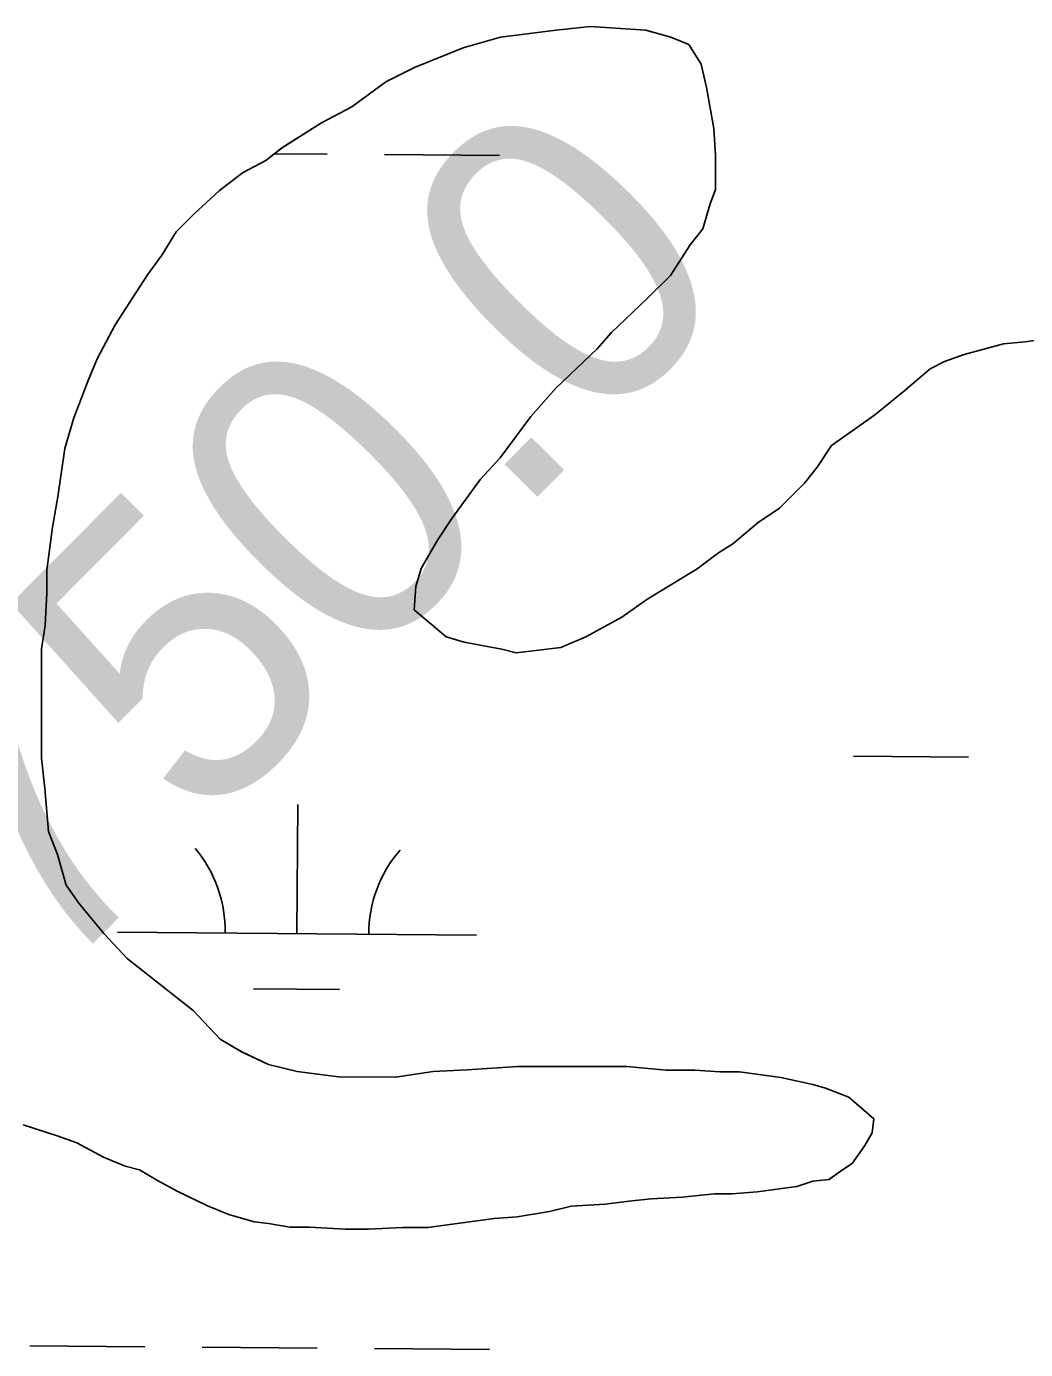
# Model space of a CAD drawing. Extents: x 3271442 to 3309282, y 752266 to 777610.
# Drawn here: x 3295226 to 3295504.2, y 770434.6 to 770803.3 of the extents above; entities that cross this region are included whole.
import ezdxf

# ---------------------------------------------------------------- set-up
doc = ezdxf.new("R2010")
doc.units = 0
for name, color, linetype in [('V-RIVR-RANG-IDEN', 7, 'Continuous'), ('V-SITE-VEGE', 7, 'Continuous'), ('V-TOPO-SHOR', 7, 'Continuous'), ('V-WETL-SWMP', 7, 'Continuous')]:
    doc.layers.add(name, color=color, linetype=linetype)

msp = doc.modelspace()

# ---------------------------------------------------------------- linework, layer by layer
at = {"layer": 'V-SITE-VEGE'}
for points in [[(3295335.96, 770652.2), (3295340.46, 770660.17), (3295344.46, 770666.15), (3295352.45, 770677.12), (3295357.94, 770683.1), (3295366.43, 770694.56), (3295373.42, 770702.53), (3295384.91, 770713.49), (3295388.9, 770717.98), (3295398.88, 770727.44), (3295405.38, 770733.92), (3295410.87, 770742.39), (3295414.37, 770746.88), (3295416.37, 770753.86), (3295417.87, 770757.84), (3295417.88, 770767.32), (3295417.39, 770774.8), (3295415.4, 770786.28), (3295413.92, 770792.76), (3295410.43, 770798.25), (3295405.44, 770800.25), (3295398.46, 770802.25), (3295383, 770803.27), (3295373.53, 770802.28), (3295358.06, 770800.3), (3295347.59, 770797.32), (3295334.11, 770791.85), (3295326.13, 770787.87), (3295316.65, 770780.89), (3295308.16, 770776.41), (3295297.19, 770769.44), (3295292.69, 770765.96), (3295286.2, 770762.47), (3295279.71, 770757.49), (3295272.73, 770751.02), (3295267.73, 770746.03), (3295263.74, 770739.55), (3295259.74, 770734.07), (3295250.75, 770720.12), (3295245.75, 770710.65), (3295243.25, 770704.66), (3295239.25, 770694.19), (3295236.75, 770685.72), (3295234.74, 770672.25), (3295233.23, 770663.78), (3295231.73, 770651.81), (3295231.72, 770645.33), (3295231.21, 770636.35), (3295230.21, 770629.87), (3295230.17, 770599.44), (3295231.16, 770590.96), (3295232.15, 770578.99), (3295234.63, 770572.51), (3295237.12, 770564.02), (3295240.6, 770559.03), (3295247.58, 770550.55), (3295254.05, 770543.56), (3295272.49, 770529.08), (3295279.96, 770521.09), (3295285.95, 770517.59), (3295293.42, 770514.09), (3295301.4, 770512.09), (3295312.87, 770510.58), (3295328.83, 770510.56), (3295339.3, 770512.05), (3295348.78, 770512.54), (3295362.75, 770513.52), (3295393.17, 770513.48), (3295404.14, 770512.48), (3295412.12, 770512.47), (3295419.1, 770511.96), (3295424.59, 770511.96), (3295436.06, 770510.45), (3295445.03, 770508.45), (3295448.53, 770507.44), (3295455.01, 770504.94), (3295461.98, 770498.95), (3295461.48, 770494.96), (3295459.48, 770491.47), (3295455.98, 770486.49), (3295452.99, 770484.5), (3295449.5, 770482.01), (3295445.01, 770481.51), (3295440.52, 770480.02), (3295429.54, 770478.54), (3295422.56, 770478.04), (3295417.57, 770478.05), (3295408.59, 770477.06), (3295400.11, 770476.57), (3295394.63, 770476.08), (3295387.15, 770475.09), (3295377.67, 770474.6), (3295371.68, 770473.11), (3295362.7, 770471.62), (3295356.22, 770471.13), (3295337.76, 770468.66), (3295330.78, 770468.67), (3295321.3, 770468.18), (3295314.82, 770468.18), (3295304.85, 770468.69), (3295299.36, 770468.7)], [(3295514.58, 770716.84), (3295504.11, 770715.36), (3295498.12, 770714.87), (3295487.15, 770711.89), (3295481.66, 770709.9), (3295477.67, 770707.91), (3295470.17, 770701.43), (3295462.19, 770694.96), (3295450.21, 770686.49), (3295446.21, 770680.51), (3295442.72, 770676.03), (3295435.73, 770669.05), (3295429.74, 770665.07), (3295422.75, 770659.09), (3295418.76, 770656.6), (3295412.77, 770652.12), (3295398.79, 770643.65), (3295391.81, 770638.67), (3295381.83, 770633.2), (3295374.84, 770630.21), (3295362.37, 770628.73), (3295358.38, 770629.73), (3295347.91, 770631.74), (3295342.93, 770633.24), (3295333.96, 770640.73), (3295334.46, 770647.21), (3295335.96, 770652.2)], [(3295299.36, 770468.7), (3295293.38, 770469.7), (3295289.39, 770470.2), (3295282.41, 770472.21), (3295276.42, 770474.71), (3295267.95, 770478.71), (3295262.47, 770481.7), (3295257.48, 770484.7), (3295253.49, 770485.7), (3295247.51, 770488.2), (3295240.03, 770492.2), (3295234.55, 770494.2), (3295225.08, 770497.2)]]:
    msp.add_lwpolyline(points, dxfattribs=at)
at = {"layer": 'V-TOPO-SHOR'}
for p, q in [((3295358.06, 770800.3), (3295347.59, 770797.32)), ((3295373.53, 770802.28), (3295358.06, 770800.3)), ((3295383, 770803.27), (3295373.53, 770802.28)), ((3295398.46, 770802.25), (3295383, 770803.27)), ((3295405.44, 770800.25), (3295398.46, 770802.25)), ((3295410.43, 770798.25), (3295405.44, 770800.25)), ((3295347.59, 770797.32), (3295334.11, 770791.85)), ((3295413.91, 770792.76), (3295410.43, 770798.25)), ((3295415.4, 770786.28), (3295413.91, 770792.76)), ((3295334.11, 770791.85), (3295326.13, 770787.87)), ((3295326.13, 770787.87), (3295316.65, 770780.89)), ((3295417.39, 770774.8), (3295415.4, 770786.28)), ((3295316.65, 770780.89), (3295308.16, 770776.41)), ((3295308.16, 770776.41), (3295297.18, 770769.44)), ((3295417.88, 770767.32), (3295417.39, 770774.8)), ((3295297.18, 770769.44), (3295292.69, 770765.96)), ((3295417.87, 770757.84), (3295417.88, 770767.32)), ((3295292.69, 770765.96), (3295286.2, 770762.47)), ((3295286.2, 770762.47), (3295279.71, 770757.49)), ((3295279.71, 770757.49), (3295272.73, 770751.02)), ((3295416.37, 770753.86), (3295417.87, 770757.84)), ((3295414.36, 770746.88), (3295416.37, 770753.86)), ((3295272.73, 770751.02), (3295267.73, 770746.03)), ((3295267.73, 770746.03), (3295263.74, 770739.55)), ((3295410.87, 770742.39), (3295414.36, 770746.88)), ((3295405.37, 770733.92), (3295410.87, 770742.39)), ((3295263.74, 770739.55), (3295259.74, 770734.07)), ((3295259.74, 770734.07), (3295250.75, 770720.12)), ((3295398.88, 770727.44), (3295405.37, 770733.92)), ((3295388.9, 770717.98), (3295398.88, 770727.44)), ((3295250.75, 770720.12), (3295245.75, 770710.65)), ((3295384.9, 770713.49), (3295388.9, 770717.98)), ((3295504.1, 770715.36), (3295498.12, 770714.87)), ((3295514.58, 770716.84), (3295504.1, 770715.36)), ((3295373.42, 770702.53), (3295384.9, 770713.49)), ((3295487.14, 770711.89), (3295481.65, 770709.9)), ((3295498.12, 770714.87), (3295487.14, 770711.89)), ((3295245.75, 770710.65), (3295243.25, 770704.66)), ((3295477.66, 770707.91), (3295470.17, 770701.43)), ((3295481.65, 770709.9), (3295477.66, 770707.91)), ((3295243.25, 770704.66), (3295239.25, 770694.19)), ((3295366.43, 770694.56), (3295373.42, 770702.53)), ((3295470.17, 770701.43), (3295462.19, 770694.96)), ((3295239.25, 770694.19), (3295236.75, 770685.72)), ((3295357.94, 770683.1), (3295366.43, 770694.56)), ((3295462.19, 770694.96), (3295450.21, 770686.49)), ((3295450.21, 770686.49), (3295446.21, 770680.51)), ((3295236.75, 770685.72), (3295234.74, 770672.25)), ((3295352.45, 770677.12), (3295357.94, 770683.1)), ((3295446.21, 770680.51), (3295442.72, 770676.02)), ((3295344.46, 770666.15), (3295352.45, 770677.12)), ((3295442.72, 770676.02), (3295435.73, 770669.05)), ((3295234.74, 770672.25), (3295233.23, 770663.78)), ((3295435.73, 770669.05), (3295429.74, 770665.07)), ((3295233.23, 770663.78), (3295231.72, 770651.81)), ((3295340.46, 770660.17), (3295344.46, 770666.15)), ((3295429.74, 770665.07), (3295422.75, 770659.09)), ((3295335.96, 770652.2), (3295340.46, 770660.17)), ((3295418.76, 770656.6), (3295412.77, 770652.12)), ((3295422.75, 770659.09), (3295418.76, 770656.6)), ((3295231.72, 770651.81), (3295231.72, 770645.32)), ((3295334.46, 770647.21), (3295335.96, 770652.2)), ((3295412.77, 770652.12), (3295398.79, 770643.65)), ((3295231.72, 770645.32), (3295231.21, 770636.35)), ((3295333.95, 770640.73), (3295334.46, 770647.21)), ((3295398.79, 770643.65), (3295391.81, 770638.67)), ((3295342.92, 770633.24), (3295333.95, 770640.73)), ((3295391.81, 770638.67), (3295381.82, 770633.2)), ((3295231.21, 770636.35), (3295230.2, 770629.87)), ((3295347.91, 770631.74), (3295342.92, 770633.24)), ((3295358.38, 770629.73), (3295347.91, 770631.74)), ((3295381.82, 770633.2), (3295374.84, 770630.21)), ((3295230.2, 770629.87), (3295230.17, 770599.44)), ((3295362.37, 770628.73), (3295358.38, 770629.73)), ((3295374.84, 770630.21), (3295362.37, 770628.73)), ((3295230.17, 770599.44), (3295231.16, 770590.96)), ((3295231.16, 770590.96), (3295232.15, 770578.99)), ((3295232.15, 770578.99), (3295234.63, 770572.51)), ((3295234.63, 770572.51), (3295237.12, 770564.02)), ((3295237.12, 770564.02), (3295240.6, 770559.03)), ((3295240.6, 770559.03), (3295247.58, 770550.55)), ((3295247.58, 770550.55), (3295254.05, 770543.56)), ((3295254.05, 770543.56), (3295272.49, 770529.07)), ((3295272.49, 770529.07), (3295279.96, 770521.09)), ((3295279.96, 770521.09), (3295285.94, 770517.59)), ((3295285.94, 770517.59), (3295293.42, 770514.09)), ((3295293.42, 770514.09), (3295301.4, 770512.09)), ((3295339.3, 770512.05), (3295348.78, 770512.54)), ((3295348.78, 770512.54), (3295362.75, 770513.52)), ((3295362.75, 770513.52), (3295393.17, 770513.49)), ((3295393.17, 770513.49), (3295404.14, 770512.48)), ((3295404.14, 770512.48), (3295412.12, 770512.47)), ((3295412.12, 770512.47), (3295419.1, 770511.96)), ((3295301.4, 770512.09), (3295312.87, 770510.58)), ((3295312.87, 770510.58), (3295328.83, 770510.56)), ((3295328.83, 770510.56), (3295339.3, 770512.05)), ((3295419.1, 770511.96), (3295424.59, 770511.96)), ((3295424.59, 770511.96), (3295436.06, 770510.45)), ((3295436.06, 770510.45), (3295445.03, 770508.44)), ((3295445.03, 770508.44), (3295448.52, 770507.44)), ((3295448.52, 770507.44), (3295455, 770504.94)), ((3295455, 770504.94), (3295461.98, 770498.95)), ((3295461.98, 770498.95), (3295461.48, 770494.96)), ((3295234.55, 770494.2), (3295225.08, 770497.2)), ((3295240.03, 770492.2), (3295234.55, 770494.2)), ((3295461.48, 770494.96), (3295459.48, 770491.47)), ((3295247.51, 770488.2), (3295240.03, 770492.2)), ((3295459.48, 770491.47), (3295455.98, 770486.49)), ((3295253.49, 770485.7), (3295247.51, 770488.2)), ((3295257.48, 770484.7), (3295253.49, 770485.7)), ((3295262.47, 770481.7), (3295257.48, 770484.7)), ((3295452.99, 770484.5), (3295449.49, 770482.01)), ((3295455.98, 770486.49), (3295452.99, 770484.5)), ((3295267.95, 770478.71), (3295262.47, 770481.7)), ((3295440.51, 770480.02), (3295429.54, 770478.54)), ((3295445.01, 770481.51), (3295440.51, 770480.02)), ((3295449.49, 770482.01), (3295445.01, 770481.51)), ((3295276.42, 770474.71), (3295267.95, 770478.71)), ((3295394.63, 770476.08), (3295387.14, 770475.09)), ((3295400.11, 770476.57), (3295394.63, 770476.08)), ((3295408.59, 770477.06), (3295400.11, 770476.57)), ((3295417.57, 770478.05), (3295408.59, 770477.06)), ((3295422.56, 770478.04), (3295417.57, 770478.05)), ((3295429.54, 770478.54), (3295422.56, 770478.04)), ((3295282.41, 770472.21), (3295276.42, 770474.71)), ((3295289.39, 770470.2), (3295282.41, 770472.21)), ((3295371.68, 770473.11), (3295362.7, 770471.62)), ((3295377.67, 770474.6), (3295371.68, 770473.11)), ((3295387.14, 770475.09), (3295377.67, 770474.6)), ((3295293.38, 770469.7), (3295289.39, 770470.2)), ((3295299.36, 770468.7), (3295293.38, 770469.7)), ((3295304.85, 770468.69), (3295299.36, 770468.7)), ((3295314.82, 770468.18), (3295304.85, 770468.69)), ((3295330.78, 770468.66), (3295321.3, 770468.18)), ((3295337.76, 770468.66), (3295330.78, 770468.66)), ((3295356.22, 770471.13), (3295337.76, 770468.66)), ((3295362.7, 770471.62), (3295356.22, 770471.13)), ((3295321.3, 770468.18), (3295314.82, 770468.18))]:
    msp.add_line(p, q, dxfattribs=at)
at = {"layer": 'V-WETL-SWMP'}
for p, q in [((3295358.06, 770800.3), (3295347.59, 770797.32)), ((3295373.53, 770802.28), (3295358.06, 770800.3)), ((3295383, 770803.27), (3295373.53, 770802.28)), ((3295398.46, 770802.25), (3295383, 770803.27)), ((3295405.44, 770800.25), (3295398.46, 770802.25)), ((3295410.43, 770798.25), (3295405.44, 770800.25)), ((3295347.59, 770797.32), (3295334.11, 770791.85)), ((3295413.91, 770792.76), (3295410.43, 770798.25)), ((3295415.4, 770786.28), (3295413.91, 770792.76)), ((3295334.11, 770791.85), (3295326.13, 770787.87)), ((3295326.13, 770787.87), (3295316.65, 770780.89)), ((3295417.39, 770774.8), (3295415.4, 770786.28)), ((3295316.65, 770780.89), (3295308.16, 770776.41)), ((3295308.16, 770776.41), (3295297.18, 770769.44)), ((3295417.88, 770767.32), (3295417.39, 770774.8)), ((3295297.18, 770769.44), (3295292.69, 770765.96)), ((3295295.07, 770767.81), (3295309.72, 770767.68)), ((3295325.72, 770767.55), (3295357.71, 770767.29)), ((3295417.87, 770757.84), (3295417.88, 770767.32)), ((3295292.69, 770765.96), (3295286.2, 770762.47)), ((3295286.2, 770762.47), (3295279.71, 770757.49)), ((3295279.71, 770757.49), (3295272.73, 770751.02)), ((3295416.37, 770753.86), (3295417.87, 770757.84)), ((3295414.36, 770746.88), (3295416.37, 770753.86)), ((3295272.73, 770751.02), (3295267.73, 770746.03)), ((3295267.73, 770746.03), (3295263.74, 770739.55)), ((3295410.87, 770742.39), (3295414.36, 770746.88)), ((3295405.37, 770733.92), (3295410.87, 770742.39)), ((3295263.74, 770739.55), (3295259.74, 770734.07)), ((3295259.74, 770734.07), (3295250.75, 770720.12)), ((3295398.88, 770727.44), (3295405.37, 770733.92)), ((3295388.9, 770717.98), (3295398.88, 770727.44)), ((3295250.75, 770720.12), (3295245.75, 770710.65)), ((3295384.9, 770713.49), (3295388.9, 770717.98)), ((3295504.1, 770715.36), (3295498.12, 770714.87)), ((3295514.58, 770716.84), (3295504.1, 770715.36)), ((3295373.42, 770702.53), (3295384.9, 770713.49)), ((3295487.14, 770711.89), (3295481.65, 770709.9)), ((3295498.12, 770714.87), (3295487.14, 770711.89)), ((3295245.75, 770710.65), (3295243.25, 770704.66)), ((3295477.66, 770707.91), (3295470.17, 770701.43)), ((3295481.65, 770709.9), (3295477.66, 770707.91)), ((3295243.25, 770704.66), (3295239.25, 770694.19)), ((3295366.43, 770694.56), (3295373.42, 770702.53)), ((3295470.17, 770701.43), (3295462.19, 770694.96)), ((3295239.25, 770694.19), (3295236.75, 770685.72)), ((3295357.94, 770683.1), (3295366.43, 770694.56)), ((3295462.19, 770694.96), (3295450.21, 770686.49)), ((3295450.21, 770686.49), (3295446.21, 770680.51)), ((3295236.75, 770685.72), (3295234.74, 770672.25)), ((3295352.45, 770677.12), (3295357.94, 770683.1)), ((3295446.21, 770680.51), (3295442.72, 770676.02)), ((3295344.46, 770666.15), (3295352.45, 770677.12)), ((3295442.72, 770676.02), (3295435.73, 770669.05)), ((3295234.74, 770672.25), (3295233.23, 770663.78)), ((3295435.73, 770669.05), (3295429.74, 770665.07)), ((3295233.23, 770663.78), (3295231.72, 770651.81)), ((3295340.46, 770660.17), (3295344.46, 770666.15)), ((3295429.74, 770665.07), (3295422.75, 770659.09)), ((3295335.96, 770652.2), (3295340.46, 770660.17)), ((3295418.76, 770656.6), (3295412.77, 770652.12)), ((3295422.75, 770659.09), (3295418.76, 770656.6)), ((3295231.72, 770651.81), (3295231.72, 770645.32)), ((3295334.46, 770647.21), (3295335.96, 770652.2)), ((3295412.77, 770652.12), (3295398.79, 770643.65)), ((3295231.72, 770645.32), (3295231.21, 770636.35)), ((3295333.95, 770640.73), (3295334.46, 770647.21)), ((3295398.79, 770643.65), (3295391.81, 770638.67)), ((3295342.92, 770633.24), (3295333.95, 770640.73)), ((3295391.81, 770638.67), (3295381.82, 770633.2)), ((3295231.21, 770636.35), (3295230.2, 770629.87)), ((3295347.91, 770631.74), (3295342.92, 770633.24)), ((3295358.38, 770629.73), (3295347.91, 770631.74)), ((3295381.82, 770633.2), (3295374.84, 770630.21)), ((3295230.2, 770629.87), (3295230.17, 770599.44)), ((3295362.37, 770628.73), (3295358.38, 770629.73)), ((3295374.84, 770630.21), (3295362.37, 770628.73)), ((3295230.17, 770599.44), (3295231.16, 770590.96)), ((3295456.34, 770599.97), (3295488.34, 770599.71)), ((3295231.16, 770590.96), (3295232.15, 770578.99)), ((3295301.34, 770550.5), (3295301.63, 770586.5)), ((3295232.15, 770578.99), (3295234.63, 770572.51)), ((3295234.63, 770572.51), (3295237.12, 770564.02)), ((3295237.12, 770564.02), (3295240.6, 770559.03)), ((3295240.6, 770559.03), (3295247.58, 770550.55)), ((3295247.58, 770550.55), (3295254.05, 770543.56)), ((3295251.34, 770550.91), (3295351.33, 770550.09)), ((3295254.05, 770543.56), (3295272.49, 770529.07)), ((3295289.21, 770535.17), (3295313.21, 770534.97)), ((3295272.49, 770529.07), (3295279.96, 770521.09)), ((3295279.96, 770521.09), (3295285.94, 770517.59)), ((3295285.94, 770517.59), (3295293.42, 770514.09)), ((3295293.42, 770514.09), (3295301.4, 770512.09)), ((3295339.3, 770512.05), (3295348.78, 770512.54)), ((3295348.78, 770512.54), (3295362.75, 770513.52)), ((3295362.75, 770513.52), (3295393.17, 770513.49)), ((3295393.17, 770513.49), (3295404.14, 770512.48)), ((3295404.14, 770512.48), (3295412.12, 770512.47)), ((3295412.12, 770512.47), (3295419.1, 770511.96)), ((3295301.4, 770512.09), (3295312.87, 770510.58)), ((3295312.87, 770510.58), (3295328.83, 770510.56)), ((3295328.83, 770510.56), (3295339.3, 770512.05)), ((3295419.1, 770511.96), (3295424.59, 770511.96)), ((3295424.59, 770511.96), (3295436.06, 770510.45)), ((3295436.06, 770510.45), (3295445.03, 770508.44)), ((3295445.03, 770508.44), (3295448.52, 770507.44)), ((3295448.52, 770507.44), (3295455, 770504.94)), ((3295455, 770504.94), (3295461.98, 770498.95)), ((3295461.98, 770498.95), (3295461.48, 770494.96)), ((3295234.55, 770494.2), (3295225.08, 770497.2)), ((3295240.03, 770492.2), (3295234.55, 770494.2)), ((3295461.48, 770494.96), (3295459.48, 770491.47)), ((3295247.51, 770488.2), (3295240.03, 770492.2)), ((3295459.48, 770491.47), (3295455.98, 770486.49)), ((3295253.49, 770485.7), (3295247.51, 770488.2)), ((3295257.48, 770484.7), (3295253.49, 770485.7)), ((3295262.47, 770481.7), (3295257.48, 770484.7)), ((3295452.99, 770484.5), (3295449.49, 770482.01)), ((3295455.98, 770486.49), (3295452.99, 770484.5)), ((3295267.95, 770478.71), (3295262.47, 770481.7)), ((3295440.51, 770480.02), (3295429.54, 770478.54)), ((3295445.01, 770481.51), (3295440.51, 770480.02)), ((3295449.49, 770482.01), (3295445.01, 770481.51)), ((3295276.42, 770474.71), (3295267.95, 770478.71)), ((3295394.63, 770476.08), (3295387.14, 770475.09)), ((3295400.11, 770476.57), (3295394.63, 770476.08)), ((3295408.59, 770477.06), (3295400.11, 770476.57)), ((3295417.57, 770478.05), (3295408.59, 770477.06)), ((3295422.56, 770478.04), (3295417.57, 770478.05)), ((3295429.54, 770478.54), (3295422.56, 770478.04)), ((3295282.41, 770472.21), (3295276.42, 770474.71)), ((3295289.39, 770470.2), (3295282.41, 770472.21)), ((3295371.68, 770473.11), (3295362.7, 770471.62)), ((3295377.67, 770474.6), (3295371.68, 770473.11)), ((3295387.14, 770475.09), (3295377.67, 770474.6)), ((3295293.38, 770469.7), (3295289.39, 770470.2)), ((3295299.36, 770468.7), (3295293.38, 770469.7)), ((3295304.85, 770468.69), (3295299.36, 770468.7)), ((3295314.82, 770468.18), (3295304.85, 770468.69)), ((3295330.78, 770468.66), (3295321.3, 770468.18)), ((3295337.76, 770468.66), (3295330.78, 770468.66)), ((3295356.22, 770471.13), (3295337.76, 770468.66)), ((3295362.7, 770471.62), (3295356.22, 770471.13)), ((3295321.3, 770468.18), (3295314.82, 770468.18)), ((3295226.98, 770435.68), (3295258.98, 770435.42)), ((3295274.98, 770435.28), (3295306.98, 770435.02)), ((3295322.98, 770434.89), (3295354.97, 770434.63))]:
    msp.add_line(p, q, dxfattribs=at)
for centre, start, end in [((3295246.1, 770551.43), 358.7563, 40.2999), ((3295356.58, 770550.52), 138.7563, 180.2999)]:
    msp.add_arc(centre, 35.25, start, end, dxfattribs=at)

# ---------------------------------------------------------------- texts
at = {"layer": 'V-RIVR-RANG-IDEN'}
msp.add_text('R-750.0', height=83, rotation=45.1579, dxfattribs=at).set_placement((3295147.98, 770450.67))

doc.saveas('drawing.dxf')
